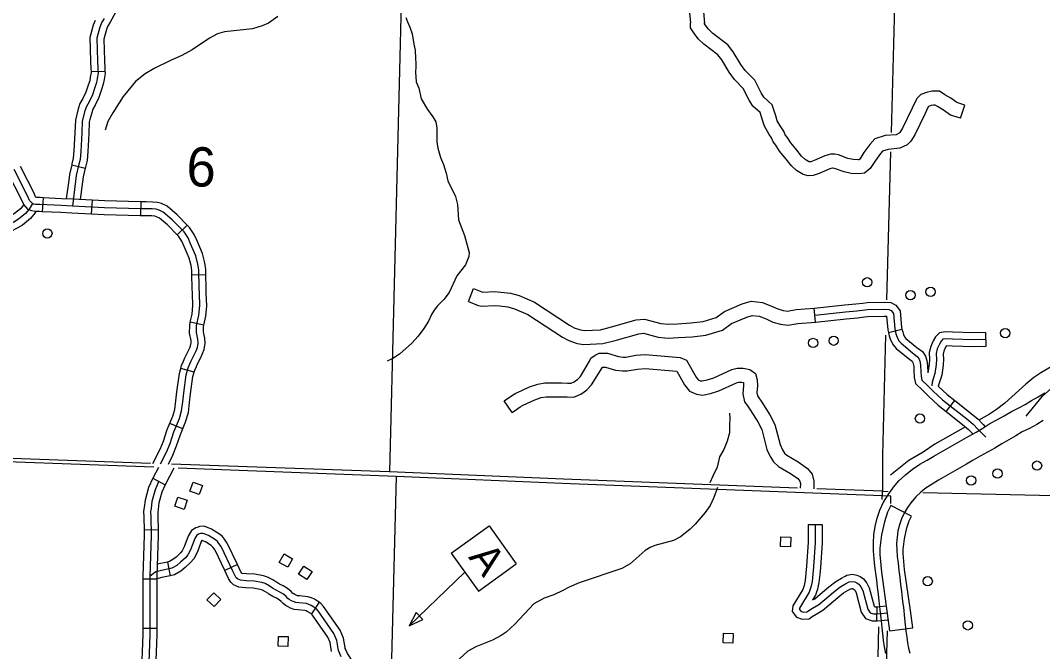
# Model space of a CAD drawing. Extents: x 653372 to 905732, y 627442 to 787275.
# Drawn here: x 845264 to 856219, y 664990 to 671755 of the extents above; entities that cross this region are included whole.
import ezdxf

# ---------------------------------------------------------------- set-up
doc = ezdxf.new("R2010")
doc.units = 0
for name, color, linetype in [('Level 10', 7, 'Continuous'), ('Level 2', 7, 'Continuous'), ('Level 32', 7, 'Continuous'), ('Level 35', 7, 'Continuous'), ('Level 45', 7, 'Continuous'), ('Level 46', 7, 'Continuous'), ('Level 5', 7, 'Continuous'), ('Level 56', 7, 'Continuous'), ('Level 57', 7, 'Continuous')]:
    doc.layers.add(name, color=color, linetype=linetype)

msp = doc.modelspace()

# ---------------------------------------------------------------- linework, layer by layer
at = {"layer": 'Level 10'}
msp.add_line((854614, 666743), (854621, 666752), dxfattribs=at)
for points in [[(854621, 666752), (854680, 666820), (854749, 666886), (854825, 666946), (854903, 666997), (854981, 667043), (855055, 667085), (855129, 667128), (855204, 667171), (855279, 667214), (855354, 667257), (855430, 667300), (855506, 667343), (855580, 667384), (855655, 667433), (855735, 667476), (855808, 667518), (855886, 667565), (855964, 667601), (856031, 667639), (856102, 667680), (856173, 667721), (856245, 667762)], [(856227, 667465), (856156, 667424), (856079, 667380), (856002, 667344), (855934, 667304), (855857, 667258), (855781, 667218), (855708, 667171), (855629, 667126), (855552, 667083), (855477, 667041), (855403, 666998), (855328, 666955), (855254, 666913), (855180, 666869), (855105, 666827), (855035, 666786), (854971, 666744), (854913, 666698), (854860, 666648), (854810, 666589)], [(854541, 664969), (854526, 665041), (854516, 665112), (854508, 665180), (854500, 665249), (854493, 665319), (854480, 665437), (854476, 665474), (854469, 665532), (854460, 665605), (854451, 665679), (854442, 665754), (854432, 665830), (854423, 665906), (854413, 665985), (854407, 666069), (854406, 666155), (854412, 666242), (854424, 666331), (854446, 666419), (854476, 666506), (854515, 666591), (854563, 666671), (854614, 666743)], [(854816, 666443), (854593, 666557), (854557, 666486), (854524, 666381), (854492, 666241), (854476, 666099), (854475, 666031), (854492, 665840), (854555, 665399), (854579, 665213), (854827, 665244)], [(854817, 666598), (854771, 666535), (854736, 666475), (854707, 666413), (854685, 666349), (854669, 666283), (854659, 666217), (854655, 666149), (854656, 666080), (854661, 666009), (854670, 665936), (854679, 665860), (854689, 665785), (854698, 665710), (854707, 665635), (854716, 665561), (854723, 665503), (854727, 665465), (854740, 665346), (854748, 665276), (854755, 665209), (854763, 665144), (854772, 665083), (854783, 665027), (854798, 664974)], [(854827, 665244), (854803, 665432), (854740, 665868), (854725, 666041), (854725, 666083), (854739, 666198), (854765, 666315), (854789, 666391), (854816, 666443)]]:
    msp.add_lwpolyline(points, dxfattribs=at)
at = {"layer": 'Level 2'}
for points in [[(846659, 667007), (844281, 667093)], [(846693, 666965), (844329, 667053)], [(853591, 666742), (851084, 666837), (849220, 666915), (846883, 666999)], [(854592, 666576), (854594, 666654), (851161, 666788), (849289, 666868), (846955, 666955)], [(854500, 666619), (854502, 666708), (853801, 666734)], [(854458, 664933), (854466, 665256)], [(854547, 664851), (854557, 665213)]]:
    msp.add_lwpolyline(points, dxfattribs=at)
at = {"layer": 'Level 32'}
for p, q in [((845506, 669854), (845498, 669705)), ((846031, 669828), (846023, 669679)), ((846555, 669811), (846550, 669662)), ((847050, 669562), (846942, 669458)), ((847251, 669028), (847101, 669025)), ((847230, 668488), (847084, 668519)), ((847126, 667984), (846982, 668024)), ((847003, 667379), (846865, 667436)), ((846683, 666849), (846815, 666779)), ((846588, 666296), (846738, 666297)), ((846577, 665769), (846727, 665768)), ((846574, 665241), (846724, 665240))]:
    msp.add_line(p, q, dxfattribs=at)
for points in [[(846764, 667003), (846829, 667126), (846868, 667219), (846908, 667344), (846967, 667488), (846990, 667569), (847003, 667667), (847014, 667763), (847040, 667955), (847062, 668033), (847080, 668074), (847093, 668107), (847130, 668177), (847148, 668214), (847161, 668248), (847168, 668297), (847166, 668337), (847149, 668411), (847152, 668480), (847177, 668595), (847186, 668698), (847181, 668826), (847178, 668891), (847175, 669080), (847166, 669142), (847144, 669231), (847088, 669361), (847060, 669426), (847017, 669488), (846891, 669618), (846794, 669701), (846749, 669721), (846718, 669731), (846676, 669734), (846610, 669735), (846550, 669737), (846164, 669746), (845820, 669764), (845700, 669770), (845471, 669781), (845425, 669782), (845404, 669785), (845391, 669791), (845362, 669824), (845342, 669869), (845195, 670157)], [(845506, 669854), (845474, 669856), (845433, 669857), (845426, 669865), (845409, 669902), (845264, 670188)], [(845498, 669705), (845468, 669706), (845418, 669708), (845385, 669713), (845347, 669728), (845299, 669783), (845274, 669837), (845130, 670120)], [(846031, 669828), (845824, 669838), (845704, 669844), (845506, 669854)], [(846555, 669811), (846552, 669811), (846167, 669821), (846031, 669828)], [(847050, 669562), (846942, 669672), (846835, 669764), (846775, 669791), (846731, 669805), (846679, 669808), (846612, 669810), (846555, 669811)], [(846023, 669679), (845816, 669689), (845697, 669695), (845498, 669705)], [(846550, 669662), (846548, 669662), (846162, 669672), (846023, 669679)], [(846942, 669458), (846840, 669563), (846754, 669637), (846723, 669651), (846704, 669657), (846673, 669659), (846608, 669660), (846550, 669662)], [(847251, 669028), (847250, 669086), (847239, 669157), (847215, 669255), (847157, 669391), (847125, 669462), (847075, 669536), (847050, 669562)], [(847101, 669025), (847101, 669074), (847093, 669128), (847073, 669207), (847020, 669331), (846994, 669389), (846959, 669441), (846942, 669458)], [(847084, 668519), (847103, 668607), (847111, 668700), (847107, 668823), (847104, 668888), (847101, 669025)], [(847230, 668488), (847251, 668584), (847261, 668696), (847256, 668830), (847253, 668893), (847251, 669028)], [(846982, 668024), (846991, 668058), (847011, 668103), (847025, 668138), (847063, 668211), (847079, 668244), (847088, 668267), (847093, 668300), (847092, 668326), (847074, 668404), (847078, 668490), (847084, 668519)], [(847126, 667984), (847132, 668008), (847149, 668046), (847161, 668075), (847196, 668143), (847216, 668184), (847233, 668228), (847243, 668294), (847240, 668348), (847224, 668418), (847226, 668470), (847230, 668488)], [(846897, 667512), (846917, 667584), (846929, 667676), (846940, 667773), (846967, 667970), (846982, 668024)], [(847036, 667458), (847038, 667463), (847064, 667554), (847077, 667658), (847088, 667754), (847113, 667940), (847126, 667984)], [(846684, 667006), (846761, 667158), (846798, 667245), (846837, 667370), (846897, 667512)], [(846850, 667000), (846896, 667094), (846938, 667194), (846978, 667318), (847036, 667458)], [(846743, 666963), (846683, 666849)], [(846909, 666957), (846815, 666779)], [(846683, 666849), (846637, 666747), (846599, 666614), (846590, 666533), (846584, 666494), (846586, 666427), (846588, 666296)], [(846745, 666811), (846707, 666722), (846673, 666600), (846664, 666523), (846659, 666490), (846661, 666429), (846663, 666235), (846652, 665794), (846649, 665170), (846628, 664579)], [(846815, 666779), (846778, 666697), (846747, 666585), (846739, 666514), (846735, 666486), (846736, 666430), (846738, 666297)], [(846588, 666296), (846588, 666236), (846577, 665796), (846577, 665769)], [(846738, 666297), (846738, 666235), (846727, 665793), (846727, 665768)], [(846577, 665769), (846574, 665241)], [(846727, 665768), (846724, 665240)], [(846574, 665241), (846574, 665172), (846558, 664715)], [(846724, 665240), (846724, 665169), (846708, 664710)]]:
    msp.add_lwpolyline(points, dxfattribs=at)
at = {"layer": 'Level 35'}
for points in [[(848023, 671797), (847921, 671725), (847854, 671696), (847752, 671664), (847452, 671633), (847377, 671610), (847290, 671563), (847103, 671439), (846992, 671378), (846879, 671329), (846696, 671238), (846602, 671181), (846497, 671100), (846366, 670939), (846255, 670765), (846202, 670670), (846170, 670580)], [(849395, 671788), (849412, 671741), (849438, 671683), (849461, 671611), (849481, 671499), (849495, 671435), (849497, 671346), (849500, 671297), (849501, 671257), (849498, 671201), (849504, 671097), (849534, 671030), (849557, 670916), (849625, 670801), (849685, 670720), (849715, 670669), (849728, 670599), (849727, 670454), (849736, 670385), (849767, 670287), (849799, 670211), (849828, 670119), (849846, 670036), (849925, 669868), (849949, 669782), (849960, 669617), (850023, 669450), (850072, 669268), (850070, 669223), (850034, 669134), (849942, 669017), (849860, 668840), (849803, 668765), (849733, 668696), (849697, 668651), (849668, 668602), (849637, 668532), (849588, 668454), (849525, 668369), (849458, 668295), (849328, 668179), (849256, 668133), (849195, 668102)], [(856937, 668343), (856760, 668286), (856523, 668154), (856371, 668077), (856201, 667976), (856127, 667929), (856041, 667858), (855816, 667651), (855726, 667584), (855650, 667535), (855537, 667471)], [(852865, 667547), (852867, 667491), (852864, 667412), (852862, 667333), (852840, 667247), (852804, 667156), (852756, 667078), (852733, 666966), (852684, 666869), (852652, 666800)], [(855392, 667400), (855065, 667213), (854938, 667129), (854787, 667037), (854591, 666880)], [(852736, 666748), (852696, 666641), (852658, 666557), (852604, 666481), (852496, 666354), (852441, 666303), (852339, 666220), (852265, 666181), (852064, 666126), (852015, 666106), (851959, 666072), (851798, 665931), (851708, 665882), (851253, 665727), (851144, 665680), (851078, 665643), (850979, 665599), (850876, 665564), (850768, 665503), (850561, 665284), (850470, 665197), (850416, 665161), (850324, 665112), (850144, 665041), (850059, 664995), (849930, 664877)]]:
    msp.add_lwpolyline(points, dxfattribs=at)
at = {"layer": 'Level 45'}
for p, q in [((846020, 671206), (846169, 671211)), ((845813, 670208), (845958, 670173)), ((853785, 668522), (853770, 668671)), ((854567, 668410), (854712, 668447)), ((855608, 668409), (855610, 668260)), ((855187, 667563), (855279, 667680)), ((853707, 666351), (853857, 666351)), ((846839, 665949), (846869, 665802)), ((847589, 665923), (847454, 665859)), ((848467, 665518), (848383, 665394)), ((854442, 665318), (854446, 665468))]:
    msp.add_line(p, q, dxfattribs=at)
for points in [[(846446, 672173), (846431, 672116), (846226, 671736), (846203, 671701), (846202, 671697)], [(846161, 671774), (846137, 671736), (846114, 671681), (846082, 671563), (846089, 671323), (846093, 671239), (846095, 671191), (846086, 671134), (846079, 671088), (846062, 671037), (846035, 670957), (845999, 670883), (845970, 670833), (845955, 670786), (845926, 670675), (845920, 670547), (845911, 670355), (845904, 670266), (845887, 670199), (845861, 670092), (845855, 670032), (845820, 669764)], [(846064, 671755), (846043, 671705), (846007, 671572), (846014, 671320), (846019, 671236), (846020, 671206)], [(846202, 671697), (846185, 671657), (846157, 671554), (846163, 671326), (846168, 671243), (846169, 671211)], [(846020, 671206), (846020, 671196), (846012, 671146), (846006, 671106), (845991, 671060), (845966, 670985), (845933, 670918), (845901, 670863), (845884, 670807), (845864, 670731)], [(846169, 671211), (846170, 671187), (846160, 671123), (846152, 671071), (846133, 671013), (846104, 670928), (846065, 670847), (846039, 670803), (846027, 670765), (846008, 670693)], [(845864, 670731), (845852, 670687), (845846, 670550), (845837, 670360), (845830, 670278), (845815, 670217), (845813, 670208)], [(846008, 670693), (846000, 670664), (845995, 670543), (845986, 670350), (845978, 670253), (845960, 670181), (845958, 670173)], [(845813, 670208), (845788, 670105), (845781, 670041), (845755, 669842)], [(845958, 670173), (845935, 670080), (845929, 670024), (845904, 669834)], [(856045, 667514), (856219, 667729), (856342, 667839), (856421, 667893), (856630, 668022), (856795, 668112), (856849, 668154), (856895, 668196), (857120, 668419), (857174, 668464), (857368, 668712), (857554, 669022), (857705, 669221), (857793, 669366), (857916, 669541), (857969, 669629), (858011, 669678), (858063, 669729), (858199, 669851)], [(845391, 669791), (845356, 669732), (845317, 669684), (845244, 669623), (845192, 669592), (845134, 669562), (845058, 669541), (844900, 669515), (844758, 669468), (844690, 669441), (844644, 669414), (844606, 669382), (844537, 669352), (844499, 669329), (844461, 669311), (844424, 669316), (844387, 669285), (844351, 669284)], [(845299, 669781), (845263, 669736), (845200, 669684), (845156, 669657), (845107, 669632), (845042, 669614), (844952, 669600)], [(845428, 669708), (845417, 669689), (845370, 669631), (845287, 669562), (845229, 669527), (845162, 669492), (845073, 669468), (844976, 669452)], [(854291, 668725), (854338, 668731), (854526, 668734), (854593, 668730), (854647, 668703), (854693, 668643), (854708, 668463), (854712, 668447)], [(853770, 668671), (854099, 668705), (854219, 668716), (854291, 668725)], [(853778, 668597), (854107, 668631), (854227, 668642), (854343, 668657), (854524, 668660), (854573, 668657), (854598, 668645), (854620, 668615), (854634, 668450), (854648, 668396), (854659, 668359), (854679, 668321), (854703, 668294), (854824, 668193), (854876, 668153), (854896, 668123), (854907, 668092), (854912, 668051), (854917, 667938), (854925, 667900), (854990, 667837), (855048, 667782), (855148, 667689), (855408, 667484), (855477, 667427), (855527, 667373), (855610, 667287)], [(853785, 668522), (854114, 668557), (854236, 668568), (854310, 668577)], [(854310, 668577), (854348, 668582), (854522, 668585), (854548, 668584), (854560, 668438), (854567, 668410)], [(854567, 668410), (854576, 668376), (854589, 668331), (854617, 668279), (854650, 668240), (854778, 668135), (854821, 668101), (854829, 668089), (854834, 668074), (854838, 668045), (854840, 668006)], [(854712, 668447), (854720, 668416), (854728, 668387), (854741, 668364), (854755, 668347), (854871, 668251), (854931, 668205), (854963, 668158), (854980, 668110), (854987, 668057), (854990, 667977)], [(855608, 668409), (855480, 668408), (855255, 668414), (855177, 668417), (855115, 668406), (855072, 668363), (855046, 668319), (855043, 668312)], [(855043, 668312), (855021, 668260), (855003, 668195), (855006, 668122), (855005, 668072), (854990, 667977)], [(855609, 668335), (855480, 668333), (855253, 668339), (855182, 668342), (855151, 668337), (855132, 668317), (855113, 668286), (855091, 668235), (855078, 668186), (855081, 668122), (855079, 668066), (855065, 667969), (855035, 667877), (855031, 667839)], [(855180, 668253), (855162, 668211), (855153, 668178), (855156, 668123), (855154, 668059), (855138, 667951), (855100, 667836)], [(855610, 668260), (855479, 668258), (855250, 668264), (855189, 668267), (855180, 668252), (855180, 668253)], [(854840, 668006), (854843, 667929), (854856, 667863), (854938, 667784), (854997, 667728), (855100, 667632), (855187, 667563)], [(855100, 667836), (855197, 667746), (855279, 667680)], [(855279, 667680), (855454, 667542), (855528, 667481), (855581, 667424), (855604, 667400)], [(855187, 667563), (855361, 667425), (855425, 667372), (855471, 667323)], [(847169, 666325), (847142, 666318), (847097, 666288), (847066, 666235), (847034, 666153), (847019, 666113), (846996, 666069), (846978, 666048), (846931, 666003), (846897, 665976), (846860, 665954), (846839, 665949)], [(847589, 665923), (847480, 666152), (847451, 666195), (847428, 666223), (847398, 666249), (847313, 666302), (847234, 666333), (847183, 666329), (847169, 666325)], [(853782, 666351), (853781, 666159), (853764, 665897), (853748, 665740), (853735, 665680), (853716, 665626), (853614, 665457), (853613, 665442), (853628, 665422), (853654, 665412), (853691, 665415), (853752, 665455), (853820, 665495), (853884, 665547), (853978, 665627), (854045, 665680), (854101, 665713), (854146, 665736), (854183, 665742), (854207, 665738), (854227, 665728), (854249, 665714), (854273, 665685), (854291, 665646), (854346, 665445), (854371, 665407), (854407, 665394), (854447, 665393), (854562, 665407)], [(853707, 666351), (853706, 666162), (853689, 665904), (853682, 665832)], [(853857, 666351), (853856, 666157), (853839, 665891), (853831, 665816)], [(848703, 664932), (848672, 665000), (848655, 665110), (848623, 665182), (848454, 665426), (848433, 665450), (848409, 665467), (848379, 665483), (848356, 665495), (848328, 665504), (848246, 665511), (848215, 665515), (848188, 665525), (848169, 665535), (848143, 665549), (848130, 665559), (848112, 665580), (848082, 665606), (848045, 665628), (848004, 665648), (847967, 665670), (847930, 665696), (847885, 665720), (847850, 665730), (847768, 665746), (847682, 665749), (847622, 665754), (847590, 665768), (847577, 665781), (847560, 665809), (847540, 665852), (847415, 666115), (847391, 666150), (847374, 666171), (847353, 666189), (847279, 666235), (847222, 666257), (847195, 666255), (847173, 666249), (847153, 666236), (847134, 666203), (847104, 666126), (847087, 666082), (847059, 666027), (847032, 665996), (846980, 665947), (846940, 665914), (846887, 665883), (846762, 665857), (846714, 665843), (846691, 665827), (846652, 665794)], [(847208, 666180), (847201, 666170), (847174, 666099), (847156, 666051), (847121, 665984), (847086, 665944), (847030, 665890), (846983, 665853), (846915, 665812), (846869, 665802)], [(847454, 665859), (847350, 666077), (847331, 666104), (847320, 666118), (847308, 666128), (847246, 666167), (847211, 666181), (847208, 666180), (847206, 666180)], [(846839, 665949), (846730, 665927)], [(848001, 665738), (847969, 665760), (847913, 665789), (847868, 665803), (847776, 665821), (847686, 665824), (847641, 665828), (847635, 665830), (847626, 665844), (847608, 665884), (847589, 665923)], [(846869, 665802), (846780, 665784), (846727, 665769)], [(847915, 665615), (847891, 665632), (847857, 665650), (847832, 665657), (847759, 665671), (847677, 665675), (847604, 665680), (847548, 665705), (847518, 665734), (847494, 665773), (847472, 665820), (847454, 665859)], [(853682, 665832), (853674, 665752), (853663, 665700), (853648, 665657), (853541, 665480), (853536, 665419), (853582, 665359), (853643, 665336), (853716, 665341), (853751, 665365)], [(853831, 665816), (853822, 665729), (853808, 665660), (853785, 665594), (853755, 665544)], [(853755, 665544), (853777, 665557), (853837, 665605), (853930, 665685), (854002, 665742), (854065, 665778), (854104, 665799)], [(854104, 665799), (854122, 665808), (854183, 665818), (854230, 665810), (854264, 665794), (854300, 665770), (854337, 665725), (854362, 665672), (854415, 665477), (854420, 665470), (854421, 665469), (854446, 665468)], [(848467, 665518), (848448, 665531), (848414, 665550), (848385, 665565), (848343, 665578), (848253, 665586), (848233, 665588), (848218, 665594), (848204, 665601), (848185, 665611), (848183, 665613), (848164, 665634), (848126, 665667), (848081, 665693), (848040, 665714), (848007, 665734), (848001, 665738)], [(853751, 665365), (853792, 665392), (853863, 665434), (853932, 665490), (854026, 665569), (854087, 665618), (854137, 665647), (854173, 665666)], [(854170, 665664), (854183, 665666), (854184, 665666), (854190, 665663), (854199, 665657), (854209, 665644), (854221, 665620), (854276, 665413), (854323, 665345), (854393, 665320), (854442, 665318)], [(848383, 665394), (848369, 665403), (848343, 665417), (848326, 665426), (848313, 665430), (848238, 665436), (848198, 665441), (848158, 665456), (848134, 665468), (848101, 665486), (848078, 665505), (848059, 665527), (848038, 665545), (848009, 665562), (847968, 665582), (847926, 665607), (847915, 665615)], [(848746, 665012), (848728, 665132), (848689, 665219), (848513, 665472), (848483, 665507), (848467, 665518)], [(854446, 665468), (854443, 665468), (854544, 665480)], [(848598, 664990), (848583, 665089), (848558, 665145), (848394, 665380), (848383, 665394), (848383, 665394)], [(854442, 665318), (854450, 665318), (854564, 665331)], [(849029, 664611), (848831, 664878), (848769, 664969), (848745, 665022), (848746, 665013)]]:
    msp.add_lwpolyline(points, dxfattribs=at)
at = {"layer": 'Level 46'}
for points in [[(852248, 672794), (852280, 672660), (852297, 672586), (852310, 672532), (852312, 672483), (852311, 672428), (852309, 672375), (852306, 672321), (852304, 672268), (852308, 672209), (852324, 672145), (852356, 672079), (852374, 672048), (852409, 671992), (852420, 671969), (852428, 671942), (852434, 671912), (852433, 671880), (852447, 671726)], [(852391, 672838), (852426, 672694), (852442, 672620), (852459, 672553), (852462, 672484), (852460, 672423), (852459, 672368), (852455, 672313), (852454, 672270), (852456, 672233), (852465, 672197), (852488, 672148), (852502, 672124), (852539, 672065), (852560, 672024), (852574, 671976), (852583, 671922), (852582, 671887), (852596, 671727)], [(855338, 670706), (855233, 670741), (855156, 670794), (855094, 670831), (855067, 670848), (855050, 670848), (855026, 670843), (854996, 670832), (854993, 670829), (854956, 670750), (854849, 670529), (854809, 670460), (854769, 670423), (854691, 670384), (854563, 670373), (854504, 670354), (854482, 670330), (854428, 670255), (854371, 670167), (854310, 670119), (854250, 670110), (854167, 670115), (854091, 670131), (853989, 670169), (853972, 670173), (853968, 670173), (853938, 670165), (853825, 670113), (853762, 670093), (853708, 670090), (853654, 670102), (853582, 670146), (853528, 670196), (853457, 670284), (853398, 670355), (853360, 670417), (853330, 670452), (853312, 670497), (853287, 670534), (853237, 670622), (853219, 670687), (853192, 670767), (853115, 670837), (853072, 670906), (853011, 671027), (852918, 671121), (852861, 671200), (852782, 671333), (852740, 671385), (852590, 671501), (852526, 671559), (852480, 671621), (852445, 671676), (852447, 671726)], [(855338, 670706), (855385, 670848), (855300, 670877), (855235, 670921), (855172, 670958), (855113, 670996), (855037, 670998), (854985, 670987), (854915, 670961), (854870, 670918), (854821, 670814), (854718, 670600), (854691, 670554), (854683, 670547), (854650, 670530), (854533, 670520), (854421, 670485), (854366, 670424), (854305, 670340), (854259, 670269), (854249, 670260), (854244, 670260), (854188, 670264), (854132, 670275), (854032, 670313), (853991, 670322), (853949, 670323), (853886, 670305), (853771, 670253), (853735, 670241), (853719, 670240), (853710, 670242), (853673, 670265), (853637, 670299), (853573, 670378), (853520, 670443), (853481, 670505), (853460, 670530), (853445, 670567), (853414, 670613), (853376, 670679), (853362, 670731), (853320, 670851), (853231, 670934), (853202, 670980), (853134, 671115), (853032, 671218), (852986, 671282), (852904, 671418), (852845, 671492), (852686, 671615), (852637, 671660), (852603, 671706), (852596, 671718), (852596, 671731)], [(850065, 668743), (850120, 668882), (850210, 668845), (850221, 668844), (850346, 668848), (850411, 668844), (850517, 668832), (850610, 668806), (850773, 668735), (851149, 668488), (851200, 668460), (851267, 668438), (851310, 668432), (851482, 668440), (851598, 668471), (851864, 668544), (851952, 668553), (852127, 668508), (852210, 668498), (852306, 668504), (852450, 668513), (852581, 668528), (852720, 668570), (852811, 668636), (853000, 668716), (853095, 668745), (853217, 668730), (853314, 668693), (853380, 668662), (853439, 668645), (853484, 668640), (853579, 668655), (853770, 668671)], [(850065, 668743), (850171, 668700), (850214, 668694), (850344, 668699), (850398, 668695), (850488, 668685), (850560, 668665), (850701, 668603), (851073, 668359), (851141, 668323), (851232, 668291), (851304, 668282), (851505, 668292), (851637, 668326), (851891, 668397), (851941, 668402), (852099, 668361), (852205, 668348), (852315, 668355), (852464, 668365), (852611, 668381), (852787, 668435), (852884, 668505), (853051, 668575), (853108, 668593), (853181, 668584), (853255, 668556), (853327, 668521), (853410, 668498), (853488, 668489), (853597, 668507), (853785, 668522)], [(850533, 667553), (850449, 667676), (850538, 667737), (850574, 667761), (850639, 667788), (850721, 667827), (850811, 667858), (850886, 667869), (850945, 667870), (851066, 667871), (851126, 667868), (851167, 667868), (851198, 667880), (851218, 667894), (851233, 667906), (851265, 667939), (851364, 668103), (851379, 668135), (851422, 668167), (851467, 668187), (851555, 668188), (851673, 668154), (851725, 668147), (851754, 668147), (851860, 668166), (851959, 668174), (852336, 668142), (852404, 668112), (852505, 667933), (852529, 667902), (852550, 667893), (852570, 667891), (852625, 667901), (852697, 667923), (852888, 668013), (852944, 668027), (853009, 668028), (853082, 668013), (853142, 667971), (853160, 667901), (853163, 667838), (853157, 667763), (853164, 667730), (853170, 667721), (853209, 667662), (853297, 667526), (853351, 667425), (853405, 667208), (853431, 667153), (853453, 667118), (853478, 667094), (853599, 667025), (853701, 666954), (853751, 666890), (853769, 666817), (853769, 666735)], [(850533, 667553), (850621, 667613), (850645, 667629), (850700, 667652), (850778, 667689), (850846, 667712), (850899, 667720), (850948, 667721), (851063, 667722), (851122, 667719), (851196, 667718), (851270, 667748), (851306, 667774), (851333, 667794), (851385, 667848), (851497, 668033), (851499, 668038), (851499, 668038), (851535, 668039), (851643, 668007), (851715, 667998), (851766, 667998), (851879, 668017), (851958, 668024), (852298, 667995), (852380, 667850), (852434, 667781), (852510, 667748), (852574, 667740), (852661, 667756), (852750, 667783), (852938, 667871), (852964, 667878), (852996, 667879), (853012, 667875), (853014, 667841), (853006, 667754), (853025, 667667), (853048, 667635), (853084, 667581), (853168, 667451), (853210, 667371), (853264, 667157), (853300, 667081), (853337, 667022), (853388, 666974), (853519, 666899), (853597, 666845), (853619, 666816), (853624, 666791), (853620, 666741)]]:
    msp.add_lwpolyline(points, dxfattribs=at)
at = {"layer": 'Level 5'}
for points in [[(849360, 672515), (849220, 666915)], [(854643, 672321), (854595, 670552)], [(854590, 670346), (854547, 668761)], [(854537, 668381), (854502, 667095), (854502, 666708)], [(849289, 666868), (849158, 661703)], [(854502, 666708), (854565, 666705)], [(854936, 666694), (859778, 666584)]]:
    msp.add_lwpolyline(points, dxfattribs=at)
at = {"layer": 'Level 56'}
for points in [[(847080, 666709), (847115, 666807), (847214, 666771), (847179, 666673)], [(846918, 666547), (846951, 666646), (847050, 666612), (847017, 666514)], [(853412, 666115), (853415, 666219), (853520, 666216), (853517, 666112)], [(848128, 665894), (848037, 665946), (848090, 666036), (848180, 665985)], [(848245, 665818), (848302, 665905), (848390, 665849), (848333, 665761)], [(847263, 665544), (847335, 665619), (847411, 665548), (847339, 665472)], [(848026, 665049), (848029, 665153), (848134, 665150), (848131, 665046)], [(852796, 665083), (852800, 665187), (852904, 665184), (852901, 665080)]]:
    msp.add_lwpolyline(points, close=True, dxfattribs=at)
for centre in [(845552, 669472), (854340, 668948), (854803, 668810), (855019, 668846), (855819, 668403), (853760, 668298), (853980, 668322), (854905, 667487), (856160, 666983), (855453, 666824), (855736, 666898), (854988, 665744), (855418, 665271)]:
    msp.add_circle(centre, 49.8, dxfattribs=at)
at = {"layer": 'Level 57'}
for p, q in [((849880, 666044), (850286, 666336)), ((850286, 666336), (850578, 665930)), ((849880, 666044), (850172, 665638)), ((850172, 665638), (850578, 665930))]:
    msp.add_line(p, q, dxfattribs=at)
msp.add_lwpolyline([(850026, 665841), (849431, 665266)], dxfattribs=at)
msp.add_lwpolyline([(849576, 665335), (849505, 665409), (849431, 665266)], close=True, dxfattribs=at)

# ---------------------------------------------------------------- texts
at = {"layer": 'Level 5'}
msp.add_text('6', height=421, rotation=358.3518, dxfattribs=at).set_placement((847039, 669979))
at = {"layer": 'Level 57'}
msp.add_text('A', height=317, rotation=307.1553, dxfattribs=at).set_placement((850059, 666000))

doc.saveas('drawing.dxf')
